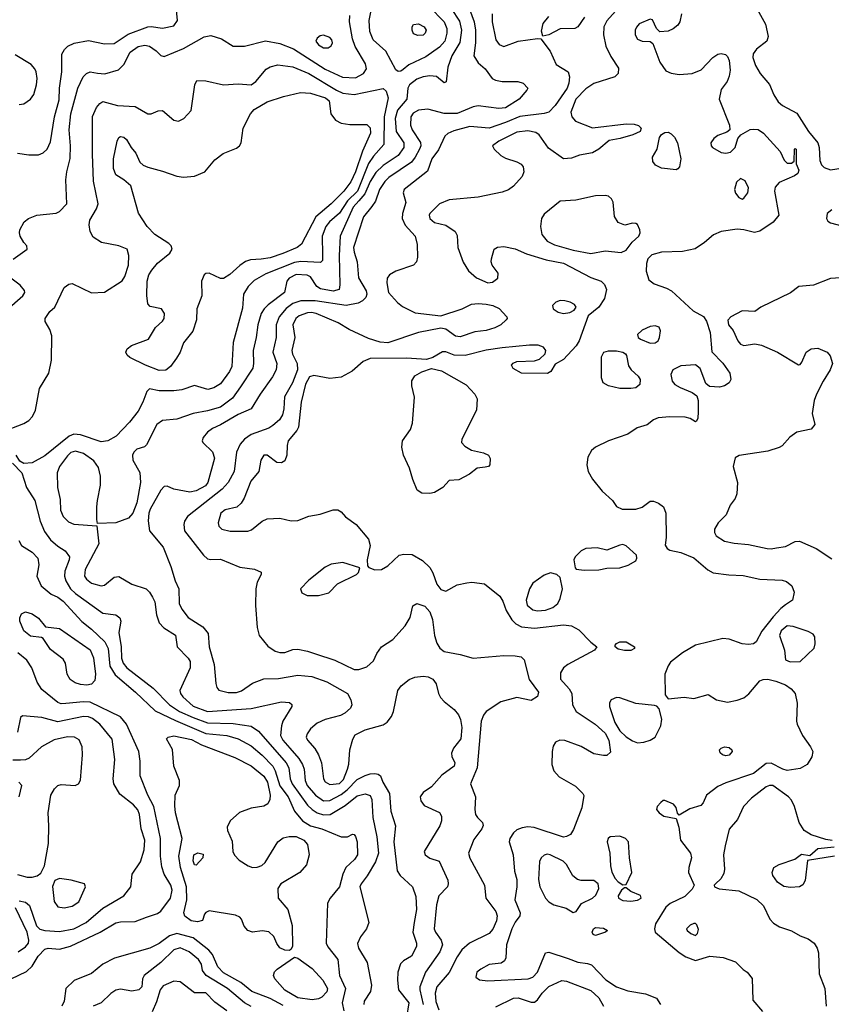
# Model space of a CAD drawing. Extents: x 1173029 to 1307123, y 522559 to 678521.
# Tile 606 of 623: x 1242798 to 1247839, y 643566 to 649679. Entities that reach past the tile are written whole.
import ezdxf

# ---------------------------------------------------------------- set-up
doc = ezdxf.new("R2010")
doc.units = 0

msp = doc.modelspace()

# ---------------------------------------------------------------- linework, layer by layer
at = {"layer": '0CON10XD'}
for points in [[(1242785, 648850.5), (1242855, 648840), (1242915, 648841.1), (1242945, 648851.9), (1242968.9, 648875), (1242989.1, 648920.9), (1243014.1, 649075), (1243042.6, 649182.6), (1243045.3, 649255), (1243060.8, 649355), (1243059.6, 649465), (1243075.9, 649494.1), (1243097.1, 649515), (1243136, 649534), (1243225, 649549.1), (1243325, 649529.4), (1243385, 649531.5), (1243471, 649589), (1243595, 649635.3), (1243615, 649637.3), (1243684.5, 649625.5), (1243755, 649641.4), (1243778.6, 649675), (1243770.8, 649760.8)], [(1245341.9, 649761.9), (1245434.2, 649665), (1245451.2, 649625), (1245451.6, 649595), (1245438.6, 649545), (1245405, 649508.4), (1245320.8, 649449.2), (1245215, 649398.4), (1245179.9, 649370.1), (1245165, 649359.6), (1245148.5, 649358.5)], [(1242757.6, 648192.4), (1242843.8, 648255), (1242843.3, 648275), (1242823.8, 648295), (1242801.2, 648335), (1242796.2, 648355), (1242800, 648375), (1242825.7, 648424.3), (1242853.3, 648445), (1242905.5, 648464.5), (1243025, 648477.5), (1243045, 648488), (1243091.2, 648535), (1243085.3, 648685), (1243090.6, 648735), (1243112.7, 648817.3), (1243114.1, 648895), (1243105.8, 648995), (1243116.7, 649095), (1243158.9, 649255), (1243193.3, 649325), (1243212.5, 649345), (1243235, 649354.5), (1243282.2, 649347.8), (1243326.9, 649343.1), (1243411.5, 649368.5), (1243445, 649400), (1243485, 649477.1), (1243535, 649513.5), (1243575, 649520), (1243603.8, 649515), (1243645, 649486.7), (1243675, 649455.8), (1243695, 649450.8), (1243815, 649500.7), (1243945, 649573.3), (1243985, 649580.6), (1244051.3, 649561.3), (1244125, 649514.4), (1244195, 649514.4), (1244325, 649546.9), (1244415, 649531.3), (1244497.9, 649497.9), (1244695, 649372.4), (1244802.3, 649322.3), (1244885, 649317.5), (1244934.4, 649345), (1244953.3, 649375), (1244946.5, 649405), (1244881.7, 649511.7), (1244865, 649560), (1244846.8, 649665), (1244849.1, 649705)], [(1245591.6, 649745), (1245620.5, 649665), (1245629.8, 649615), (1245629.5, 649535), (1245618.2, 649455), (1245645, 649412.2), (1245690, 649375), (1245733.6, 649313.6), (1245752.7, 649302.7), (1245795, 649295.3), (1245892.5, 649295), (1245925, 649284.2), (1245953.8, 649255), (1245948.8, 649241.2), (1245900, 649185), (1245815, 649132.7), (1245775, 649126.9), (1245645, 649144.6), (1245615, 649138.5), (1245515, 649096.4), (1245435, 649095.8), (1245333.6, 649123.6), (1245275, 649116.8), (1245241.7, 649098.3), (1245228, 649075), (1245224.7, 649025), (1245235.4, 648995), (1245286.8, 648916.8), (1245289.2, 648895), (1245281.9, 648875), (1245255.1, 648824.9), (1245231.2, 648795), (1245091.2, 648698.8), (1245065.9, 648675), (1245032.3, 648625), (1245007.4, 648552.6), (1244985, 648519.1), (1244933.4, 648455), (1244871.7, 648265), (1244874.8, 648234.8), (1244894.6, 648175), (1244903.6, 648076.4), (1244950, 647995), (1244953.8, 647975), (1244947.5, 647955), (1244926.6, 647933.4), (1244900.3, 647919.7), (1244825, 647903.8), (1244633.4, 647933.4), (1244545, 647934.4), (1244495, 647917), (1244454.3, 647885.7), (1244410, 647835), (1244391.2, 647785), (1244392, 647705), (1244370.9, 647615), (1244394.6, 647545), (1244392.1, 647505), (1244368.5, 647461.5), (1244292.3, 647355), (1244236.4, 647263.6), (1244155, 647227.3), (1244045, 647163.2), (1243995, 647140.9), (1243965, 647118.1), (1243936.9, 647085), (1243931.1, 647065), (1243935.6, 647055), (1243995.2, 646995.2), (1244007.6, 646957.6), (1243966.6, 646806.6), (1243952.5, 646785), (1243895, 646754.2), (1243855, 646745.9), (1243755.4, 646765.4), (1243715, 646782), (1243695, 646781.2), (1243675, 646758), (1243608.8, 646641.2), (1243600, 646615), (1243596.9, 646566.9), (1243603.5, 646505), (1243689.4, 646405), (1243736.4, 646285), (1243763.6, 646195), (1243786.5, 646145), (1243788.2, 646055), (1243805, 646019.2), (1243845, 645967.8), (1243935, 645910), (1243968.6, 645868.6), (1243975.6, 645785), (1244005.5, 645675), (1244017, 645557), (1244022.7, 645532.7), (1244035, 645516.2), (1244092.6, 645502.6), (1244145, 645502), (1244175, 645512.9), (1244245, 645559.5), (1244315, 645586.5), (1244405, 645589.6), (1244525, 645610), (1244611.9, 645601.9), (1244705, 645567.3), (1244834.2, 645495), (1244855.5, 645455.5), (1244861.4, 645425), (1244852.5, 645405), (1244817.3, 645372.7), (1244791.4, 645358.6), (1244695, 645333.5), (1244645, 645311.1), (1244605, 645277.1), (1244583.3, 645245), (1244577.8, 645225), (1244586.7, 645205), (1244630.9, 645155), (1244654.7, 645114.7), (1244672.5, 645065), (1244686.2, 644966.2), (1244695, 644947.5), (1244725, 644931.6), (1244785, 644937.9), (1244808.8, 644961.2), (1244834.8, 645025), (1244842.4, 645057.6), (1244848.1, 645145), (1244867.3, 645212.7), (1244881.6, 645238.4), (1244945, 645271.2), (1245055, 645300.5), (1245081.2, 645318.8), (1245106.6, 645353.4), (1245120.5, 645385), (1245147.5, 645515), (1245167, 645543), (1245217.9, 645582.1), (1245253.3, 645596.7), (1245305, 645602.7), (1245335, 645599.1), (1245364.2, 645585), (1245385.4, 645555.4), (1245398.5, 645495), (1245411.5, 645471.5), (1245435, 645445.6), (1245497.3, 645397.3), (1245522.9, 645362.9), (1245536.2, 645335), (1245543.8, 645285), (1245538.8, 645215), (1245492.7, 645157.3), (1245480, 645125), (1245482, 645105), (1245501.2, 645065), (1245496.2, 645045), (1245420.4, 644989.6), (1245355, 644916.5), (1245305, 644880.5), (1245285.6, 644855), (1245289.3, 644829.3), (1245310.4, 644800.4), (1245405, 644756), (1245418, 644735), (1245418, 644705), (1245407.5, 644675), (1245310, 644515), (1245316.2, 644495), (1245345, 644474.2), (1245403.9, 644453.9), (1245456.7, 644336.7), (1245460.4, 644315), (1245455.5, 644295), (1245400.9, 644239.1), (1245386.2, 644183.8), (1245373.1, 644035), (1245380, 644015), (1245416, 643965), (1245424.7, 643935), (1245408.2, 643891.8), (1245319.6, 643765), (1245284.4, 643675.6), (1245283.9, 643655), (1245304.4, 643565.6)], [(1245732.5, 649715), (1245732.1, 649665), (1245756.5, 649555), (1245775.3, 649525.3), (1245805, 649513.1), (1245895, 649545.5), (1246015, 649563.3), (1246035, 649560), (1246093.3, 649483.3), (1246130.7, 649400.7), (1246204.4, 649354.4), (1246213.3, 649325), (1246209.4, 649285), (1246198.6, 649255), (1246123.6, 649146.4), (1246085, 649105.9), (1246055, 649095.9), (1245905, 649078.1), (1245815, 649040.6), (1245715, 649004.7), (1245595, 649015.3), (1245495, 648989.6), (1245456.9, 648973.1), (1245438.1, 648955), (1245399, 648871), (1245357.9, 648815), (1245331.4, 648738.6), (1245187.1, 648625), (1245180.6, 648605), (1245196.5, 648545), (1245175.3, 648475), (1245174.7, 648444.7), (1245193.1, 648403.1), (1245254.5, 648335), (1245266.4, 648283.6), (1245270, 648205), (1245263.3, 648175), (1245245, 648155.6), (1245135, 648117.5), (1245095.4, 648094.6), (1245081.1, 648075), (1245077.9, 648045), (1245089.3, 647985), (1245145, 647922.5), (1245175, 647898.5), (1245255, 647858.2), (1245415, 647840), (1245546, 647884), (1245605, 647912.5), (1245645, 647916.5), (1245695, 647912.4), (1245736.2, 647905), (1245776.9, 647886.9), (1245823.3, 647835), (1245826.7, 647825), (1245820, 647815), (1245785.8, 647785), (1245749.2, 647765), (1245695, 647749.5), (1245625, 647740.3), (1245535, 647710.8), (1245505, 647715.3), (1245445, 647757.1), (1245415, 647764.5), (1245275, 647736.4), (1245085, 647672.7), (1245036.6, 647676.6), (1244965, 647700), (1244845, 647756.7), (1244776.9, 647796.9), (1244639.2, 647855), (1244611, 647861), (1244585, 647858.6), (1244535, 647840), (1244512.7, 647825), (1244494.7, 647785), (1244507.1, 647705), (1244488.9, 647625), (1244492.5, 647602.5), (1244520.8, 647545), (1244523.6, 647505), (1244492.9, 647425), (1244442, 647338), (1244437.9, 647262.1), (1244429.6, 647225), (1244411.1, 647195), (1244371.3, 647158.7), (1244345, 647143.1), (1244235, 647104.6), (1244194.7, 647075.3), (1244166.9, 647043.1), (1244144, 646995), (1244129.7, 646875), (1244093.8, 646806.2), (1244056.7, 646765), (1243840.6, 646595), (1243821.9, 646565), (1243816.9, 646545), (1243822.2, 646505), (1243938.9, 646355), (1243965, 646331.4), (1243985, 646326.9), (1244045, 646330), (1244165, 646279.2), (1244256.8, 646266.8), (1244298.3, 646248.3), (1244298.8, 646235), (1244273.1, 646186.9), (1244264.1, 646145.9), (1244262.7, 646042.7), (1244272.9, 645905), (1244285.5, 645855), (1244338.8, 645788.8), (1244385, 645757.8), (1244415, 645749.5), (1244445, 645751.2), (1244495, 645767.9), (1244525, 645770.9), (1244585, 645759.6), (1244635, 645742.3), (1244755, 645702.1), (1244875, 645645.6), (1244905.5, 645644.5), (1244955, 645661.4), (1244995, 645698.8), (1245017.1, 645745), (1245045.7, 645785), (1245115, 645830.6), (1245193.1, 645916.9), (1245223, 645967), (1245240.3, 646039.7), (1245265, 646053.8), (1245315, 646038), (1245345, 646002), (1245362.7, 645955), (1245374.6, 645855), (1245388.5, 645808.5), (1245407.3, 645777.3), (1245435, 645756.5), (1245535, 645737.9), (1245615, 645715.4), (1245805, 645731.5), (1245875, 645730.5), (1245913.1, 645723.1), (1245930.8, 645705), (1245962.2, 645582.2), (1246021.5, 645505), (1246013.8, 645476.2), (1245975, 645453.3), (1245885, 645471.1), (1245786, 645445), (1245695.6, 645385), (1245678.9, 645361.1), (1245665.2, 645324.8), (1245640.3, 645035), (1245598.5, 644935), (1245628.9, 644855), (1245624.2, 644775), (1245629.2, 644745), (1245641.2, 644725), (1245673.3, 644695), (1245676.1, 644676.1), (1245668, 644655), (1245619.7, 644590.3), (1245585.6, 644505), (1245594, 644474), (1245685.3, 644305.3), (1245693.5, 644225), (1245755, 644142.9), (1245763.3, 644115), (1245759.1, 644085), (1245736.7, 644033.3), (1245715, 644006.7), (1245592.5, 643945), (1245545.3, 643904.7), (1245515, 643861.1), (1245465, 643764.5), (1245388.8, 643675), (1245378.9, 643635), (1245383.9, 643583.9), (1245401.3, 643531.3)], [(1246498.3, 649731.7), (1246445, 649671.5), (1246427.3, 649635), (1246425.3, 649585), (1246438.2, 649515), (1246469.9, 649449.9), (1246517.8, 649377.8), (1246516, 649345), (1246493.8, 649325), (1246365, 649283.1), (1246315, 649250), (1246252.5, 649185), (1246221.5, 649105), (1246227.1, 649075), (1246249.4, 649049.4), (1246355, 649007.1), (1246565, 649032.1), (1246615, 649030), (1246642.4, 649022.4), (1246658, 649005), (1246651.2, 648985), (1246606.2, 648965), (1246527.5, 648942.5), (1246460.3, 648929.7), (1246394.3, 648875), (1246355, 648851.5), (1246275, 648838), (1246225, 648820), (1246175, 648816.2), (1246082.4, 648882.4), (1246023.7, 648963.7), (1246005, 648978.5), (1245955, 648990), (1245885, 648981.3), (1245773.5, 648925), (1245735.7, 648895), (1245745.6, 648875), (1245785.8, 648835), (1245815, 648818.9), (1245886.8, 648796.8), (1245912.5, 648782.5), (1245925.7, 648765.7), (1245930, 648735), (1245920, 648705), (1245865.7, 648645), (1245835, 648621.8), (1245795, 648608.7), (1245645, 648576.6), (1245465, 648560.4), (1245405, 648535.8), (1245345.8, 648475), (1245341.4, 648465), (1245345.8, 648445), (1245375, 648420), (1245445, 648404.3), (1245503.8, 648365), (1245515, 648340), (1245518.6, 648265), (1245553.4, 648173.4), (1245585, 648120.6), (1245635, 648077.1), (1245705.5, 648044.5), (1245735, 648049.4), (1245768.8, 648075), (1245770, 648105), (1245732, 648155), (1245726, 648175), (1245729.2, 648195), (1245746, 648255), (1245765, 648267.5), (1245805, 648271.8), (1245875, 648255.5), (1245945.9, 648225.9), (1246067.6, 648187.6), (1246175, 648167.5), (1246345, 648077.5), (1246410, 648055), (1246431.2, 648035), (1246442, 648005), (1246431.1, 647948.9), (1246395.7, 647895), (1246328.9, 647841.1), (1246273.1, 647685), (1246255.5, 647654.5), (1246175, 647568.6), (1246125, 647540), (1246096.2, 647495), (1246077.3, 647482.7), (1245915, 647484), (1245864.2, 647514.2), (1245853.6, 647533.6), (1245862.7, 647547.3), (1245885, 647558), (1245995, 647561.2), (1246027.5, 647572.5), (1246062.5, 647605), (1246066.7, 647625), (1246052.5, 647645), (1246017.7, 647657.7), (1245965, 647658.6), (1245795, 647641.8), (1245695, 647627.1), (1245565, 647593.9), (1245496, 647596), (1245445, 647616.5), (1245425, 647617.8), (1245365, 647582), (1245325, 647568.6), (1245201.4, 647578.6), (1244975, 647575.3), (1244932.4, 647557.6), (1244862.4, 647497.6), (1244795, 647460), (1244725, 647452.3), (1244625, 647470.9), (1244599, 647461), (1244574.3, 647415.7), (1244546.3, 647303.7), (1244530.1, 647149.9), (1244520.5, 647129.5), (1244466.7, 647065), (1244459.6, 647035), (1244457.7, 646975), (1244445, 646940.8), (1244425, 646927.1), (1244395, 646930), (1244335.5, 646975.5), (1244314, 646975), (1244295.8, 646945), (1244284.3, 646875), (1244233.8, 646815), (1244191.7, 646708.3), (1244173.4, 646676.6), (1244146.8, 646653.2), (1244075, 646635.6), (1244047.5, 646615), (1244030, 646555), (1244034.5, 646534.5), (1244053.8, 646515), (1244104.5, 646504.5), (1244215, 646503.8), (1244238.8, 646511.2), (1244305, 646566.7), (1244335, 646580), (1244415, 646583.8), (1244485, 646567.1), (1244525, 646569.4), (1244595, 646595.8), (1244665, 646608.8), (1244745, 646636.2), (1244775, 646636.2), (1244795, 646623.3), (1244822.1, 646592.1), (1244887.5, 646545), (1244963.8, 646453.8), (1244974.5, 646415), (1244956.2, 646325), (1244958.3, 646288.3), (1244967, 646277), (1245004.2, 646264.2), (1245045, 646265.7), (1245085, 646288.5), (1245156.1, 646353.9), (1245185, 646360.5), (1245235, 646359.2), (1245300.5, 646320.5), (1245345, 646277.5), (1245365.2, 646245.2), (1245389.6, 646175), (1245415, 646141.5), (1245445, 646131.2), (1245515, 646169.6), (1245575, 646183.6), (1245607.4, 646187.4), (1245685.6, 646175.6), (1245780.3, 646100.3), (1245799.8, 646069.8), (1245820.7, 646010.7), (1245854.1, 645954.1), (1245878.8, 645928.8), (1245915, 645909.6), (1245995, 645900.5), (1246175, 645922.2), (1246225.3, 645915.3), (1246271.1, 645891.1), (1246345, 645813.8), (1246382.5, 645785), (1246367.5, 645765), (1246202, 645675), (1246175, 645654.2), (1246157.5, 645625), (1246156.5, 645585), (1246211.5, 645525), (1246227.5, 645495), (1246231.5, 645425), (1246253.5, 645383.5), (1246371.9, 645305), (1246435, 645249.5), (1246457.5, 645205), (1246467.7, 645132.3), (1246445, 645110), (1246425, 645110), (1246365, 645122), (1246286, 645166), (1246185, 645203.5), (1246153.6, 645206.4), (1246126.7, 645193.3), (1246111.7, 645168.3), (1246104.5, 645135), (1246102.5, 645055), (1246115.3, 645015.3), (1246148.7, 644978.7), (1246249.6, 644919.6), (1246295.5, 644875.5), (1246301.7, 644861.7), (1246288.9, 644785), (1246238.3, 644651.7), (1246219.6, 644620.4), (1246195, 644606.9), (1246175, 644604.5), (1245993, 644663), (1245955, 644667.5), (1245918.6, 644661.4), (1245885, 644648.5), (1245865, 644631.1), (1245841.8, 644595), (1245838.2, 644575), (1245863.8, 644495), (1245872.3, 644392.3), (1245885, 644340), (1245885.5, 644295), (1245874.5, 644215), (1245906, 644135), (1245904.2, 644115), (1245875, 644075.6), (1245855.8, 644035), (1245822.7, 643935), (1245818.1, 643855), (1245809.2, 643835), (1245787.9, 643822.1), (1245715, 643812.5), (1245663.3, 643785), (1245638, 643765), (1245631.2, 643735), (1245655, 643718), (1245705, 643712.2), (1245956.7, 643725), (1245985, 643735.5), (1246013.6, 643765), (1246065, 643886.2), (1246085, 643890.8), (1246205, 643850.9), (1246265, 643827.9), (1246325, 643820), (1246350.5, 643810.5), (1246438.6, 643718.6), (1246505, 643674), (1246575, 643649.6), (1246685, 643631.9), (1246753.4, 643603.4), (1246778.6, 643565)], [(1245479.1, 649749.1), (1245529.8, 649669.8), (1245543.1, 649615), (1245532.3, 649537.7), (1245481.3, 649455), (1245458.1, 649385), (1245447.7, 649292.3), (1245435, 649287.5), (1245386.5, 649326.5), (1245345, 649330), (1245305, 649324.1), (1245265, 649309.7), (1245220, 649275), (1245209.7, 649255), (1245202.9, 649185), (1245145, 649116.6), (1245130.5, 649065), (1245136.8, 648985), (1245184.2, 648915), (1245184.7, 648885), (1245148.5, 648835), (1245056.8, 648773.2), (1245009.7, 648730.3), (1244975.9, 648675), (1244942, 648598), (1244905.2, 648555), (1244869.8, 648515), (1244789.5, 648335), (1244782.5, 648215), (1244786.1, 648033.9), (1244782, 648005), (1244745.3, 647994.7), (1244667.2, 648007.2), (1244643.5, 648023.5), (1244605, 648082), (1244583.4, 648093.4), (1244515, 648097.8), (1244472.3, 648075), (1244456.8, 648055), (1244443.8, 647985), (1244340.8, 647909.2), (1244316.1, 647883.9), (1244298.7, 647855), (1244276.5, 647785), (1244267.2, 647705), (1244247.8, 647625), (1244250.7, 647545), (1244245.3, 647515), (1244170.7, 647399.3)], [(1245148.5, 649358.5), (1245135, 649368.1), (1245072.7, 649482.7), (1244993.5, 649555), (1244972.3, 649605), (1244969.7, 649675), (1244980, 649725)], [(1246305.5, 649695), (1246264.3, 649635.7), (1246245.8, 649624.2), (1246155, 649622.5), (1246085, 649584.2), (1246047.5, 649577.5), (1246038.8, 649608.8), (1246050, 649655), (1246085, 649699.2)], [(1246908, 649715), (1246898, 649665), (1246886, 649645), (1246857.8, 649622.2), (1246825, 649606.9), (1246774.3, 649604.3), (1246753.9, 649623.9), (1246728.3, 649678.3), (1246715, 649683.3), (1246645, 649653.3), (1246628.3, 649631.7), (1246622, 649615), (1246622, 649585), (1246635, 649557.5), (1246665, 649546.2), (1246715, 649543.8), (1246730.6, 649530.6), (1246774.1, 649415), (1246812, 649362), (1246845, 649346.7), (1246895, 649338.8), (1246974.5, 649344.5), (1247031.4, 649368.6), (1247104, 649445), (1247135, 649464.2), (1247155, 649469.2), (1247182.9, 649462.9), (1247195, 649450), (1247204.3, 649425), (1247210, 649365), (1247205, 649327.5), (1247192.5, 649295), (1247154.4, 649245.6), (1247143.3, 649185), (1247206.1, 649023.9), (1247208.8, 648995), (1247189.4, 648980.6), (1247135, 648960.6), (1247109.4, 648940.6), (1247091.9, 648915), (1247093.1, 648895), (1247101.9, 648885), (1247155, 648855.4), (1247185, 648851.2), (1247213.8, 648856.2), (1247243.1, 648885), (1247259.2, 648940.8), (1247276.6, 648963.4), (1247335, 648996.4), (1247355, 649000.4), (1247385, 648996.4), (1247418.1, 648975), (1247521.7, 648861.7), (1247546.4, 648806.4), (1247565, 648787.5), (1247591.7, 648788.3), (1247608.3, 648801.7), (1247610, 648875), (1247615, 648880), (1247620, 648875), (1247620, 648785), (1247637.1, 648745), (1247631.2, 648725), (1247610.7, 648710.7), (1247515, 648667.5), (1247490.3, 648639.7), (1247485.8, 648615), (1247512.5, 648465), (1247477.4, 648422.6), (1247395, 648365.7), (1247362.7, 648357.3), (1247295, 648375.4), (1247255, 648377.7), (1247155, 648363.9), (1247107, 648343), (1247052, 648295), (1246994.4, 648255.6), (1246915, 648240), (1246785, 648236.5), (1246725, 648219.5), (1246700, 648195), (1246690.7, 648165), (1246688.5, 648118.5), (1246705.7, 648065), (1246738.6, 648038.6), (1246815, 648012.5), (1246847.5, 647995), (1246982.1, 647872.1), (1247045.6, 647835.6), (1247065, 647806.7), (1247086.2, 647736.2), (1247097.9, 647617.9), (1247166.2, 647546.2), (1247208, 647485), (1247216.1, 647446.1), (1247203.8, 647425), (1247176.7, 647405), (1247145, 647397.5), (1247081.8, 647401.8), (1247060.9, 647420.9), (1247023.8, 647513.8), (1246995, 647537.1), (1246905, 647530.8), (1246854.1, 647505.9), (1246842.7, 647477.3), (1246850.6, 647435), (1246867.1, 647415), (1246900.8, 647395), (1246975.3, 647365.3), (1247003.8, 647343.8), (1247011.8, 647315), (1247012.1, 647245), (1247010, 647205), (1247002.7, 647187.3), (1246995, 647182), (1246963.4, 647203.4), (1246931.5, 647211.5), (1246836.1, 647213.9), (1246763.4, 647206.6), (1246734.3, 647195.7), (1246695.9, 647164.1), (1246633.3, 647145), (1246575, 647105.7), (1246455, 647064.4), (1246374.5, 647025.5), (1246350, 647005), (1246327.6, 646962.4), (1246320, 646915), (1246328.6, 646875), (1246356.2, 646826.2), (1246415, 646751.4), (1246480, 646695), (1246505.8, 646655.8), (1246540.5, 646640.5), (1246625, 646640), (1246665, 646652), (1246715, 646690), (1246735, 646690), (1246765, 646678), (1246796, 646655), (1246811.4, 646615), (1246812.9, 646465), (1246807.7, 646417.7), (1246820, 646395), (1246835.8, 646385.8), (1246905, 646371.9), (1246985, 646338.6), (1247072.7, 646262.7), (1247105.9, 646245.9), (1247203, 646233), (1247290.8, 646229.2), (1247395, 646204.6), (1247535, 646198.9), (1247561.7, 646191.7), (1247593.6, 646163.6), (1247608.1, 646125), (1247598, 646075), (1247555, 646046.5)], [(1247377.9, 649745), (1247430.4, 649650.4), (1247447.8, 649575), (1247438.1, 649545), (1247374.8, 649495.2), (1247353.7, 649466.3), (1247352.3, 649445), (1247368.2, 649395), (1247396.6, 649345), (1247455, 649276.4), (1247482.7, 649212.7), (1247509.1, 649169.1), (1247536.2, 649146.2), (1247625, 649097.8), (1247698, 648985), (1247756.5, 648915), (1247764.2, 648885), (1247768.2, 648805), (1247778.4, 648778.4), (1247795, 648760.9), (1247835, 648746.8), (1247925, 648761.2)], [(1245270.5, 649580.5), (1245245, 649591.2), (1245235.8, 649615), (1245236, 649635), (1245245, 649648.8), (1245275, 649652.9), (1245310.8, 649635), (1245322.5, 649615), (1245317.5, 649595), (1245305, 649584), (1245270.5, 649580.5)], [(1244685, 649503.5), (1244715, 649504.4), (1244732.8, 649517.2), (1244741.1, 649535), (1244736.7, 649555), (1244725, 649568.9), (1244685, 649582.5), (1244665, 649578.5), (1244645.8, 649565), (1244638.6, 649545), (1244655, 649522.5), (1244685, 649503.5)], [(1242795, 649152.9), (1242825, 649157.5), (1242865, 649186), (1242885.4, 649214.6), (1242903.5, 649275), (1242907.5, 649315), (1242900.6, 649355), (1242892.9, 649375), (1242870.2, 649400.2), (1242771.1, 649461.1)], [(1242685, 647118.6), (1242825, 647171.8), (1242855, 647190.8), (1242878.4, 647215), (1242896.8, 647255), (1242920.5, 647389.5), (1242978.8, 647485), (1242995.7, 647564.3), (1242997.2, 647717.2), (1242985.8, 647755.8), (1242957.5, 647805), (1242956, 647825), (1242985, 647866.7), (1243016, 647895), (1243074.5, 648015.5), (1243102.6, 648037.4), (1243125, 648041.4), (1243245, 647983.3), (1243325, 647986.9), (1243435, 648058.8), (1243452, 648085), (1243473.8, 648155), (1243476.2, 648215), (1243466.2, 648255), (1243415, 648275.6), (1243305.5, 648295.5), (1243255, 648329.2), (1243236.7, 648365), (1243229.6, 648405), (1243233.1, 648435), (1243275.6, 648504.4), (1243286.3, 648535), (1243257.3, 648677.3), (1243251.1, 648845), (1243251.5, 649078.5), (1243275.3, 649134.7), (1243295, 649158.9), (1243315, 649171.5), (1243405, 649146.1), (1243515, 649139.4), (1243595, 649094.3), (1243615, 649094.3), (1243657.6, 649112.4), (1243685, 649114.4), (1243755, 649055.6), (1243785, 649050), (1243817.1, 649065), (1243862.5, 649115), (1243886.7, 649275), (1243898.3, 649301.7), (1243955, 649300), (1244065, 649275.6), (1244155, 649280), (1244235, 649274.5), (1244265, 649295.6), (1244328.1, 649371.9), (1244353.1, 649386.9), (1244402, 649398), (1244495, 649385.9), (1244595, 649344.2), (1244765, 649241.9), (1244805, 649224), (1244875.9, 649214.1), (1245055, 649252.9), (1245075, 649236), (1245087.8, 649195), (1245061.3, 649075), (1245059.3, 648905), (1244995, 648831.3), (1244965, 648785.9), (1244896.8, 648615), (1244834.6, 648555.4), (1244785, 648478.6), (1244722.7, 648425), (1244698.9, 648395), (1244677.3, 648335), (1244678.6, 648218.6), (1244678.1, 648185), (1244667.6, 648172.4), (1244545, 648176.9), (1244505, 648171), (1244328, 648102), (1244255, 648059.6), (1244216.5, 648023.5), (1244189.3, 647975), (1244182.4, 647887.6), (1244123.3, 647675), (1244115.9, 647525), (1244102, 647495), (1244045, 647418.5), (1244005, 647392.5), (1243967.8, 647382.2), (1243885, 647407.3), (1243805, 647381.4), (1243754.7, 647374.7), (1243663.9, 647373.9), (1243605, 647388), (1243588.3, 647371.7), (1243563.6, 647305), (1243535, 647248.1), (1243479.7, 647180.3), (1243397.4, 647092.6), (1243345, 647063.6), (1243305, 647057.9), (1243175, 647101.6), (1243135, 647105.3), (1243105, 647093.4), (1242955, 646971.8), (1242875, 646927.1), (1242825, 646923.8), (1242798.3, 646938.3), (1242776.2, 646975)], [(1243665, 647500.3), (1243580, 647535), (1243482.3, 647582.3), (1243466.2, 647596.2), (1243457.8, 647615), (1243466.7, 647635), (1243493.6, 647656.4), (1243597.5, 647695), (1243642.5, 647767.5), (1243685, 647806.7), (1243696.2, 647825), (1243698, 647855), (1243680, 647885), (1243608.3, 647898.3), (1243594.2, 647914.2), (1243587.6, 647967.6), (1243590.5, 648055), (1243600.6, 648095), (1243618.2, 648125), (1243655, 648167.9), (1243730.5, 648229.5), (1243745.4, 648255), (1243739.2, 648275), (1243725, 648290), (1243637.1, 648345), (1243589.4, 648395), (1243537.2, 648477.2), (1243488.3, 648648.3), (1243444.5, 648684.5), (1243396.2, 648715), (1243380, 648755), (1243380.8, 648815), (1243403.3, 648925), (1243413.3, 648946.7), (1243425, 648953.8), (1243445, 648950), (1243461.2, 648935), (1243490, 648885), (1243519.5, 648849.5), (1243544.3, 648795), (1243566.2, 648776.2), (1243595, 648762.5), (1243685, 648739.1), (1243775, 648707.3), (1243815, 648701.8), (1243885, 648706.7), (1243947.5, 648735), (1244010.2, 648809.8), (1244061.7, 648848.3), (1244145, 648881.8), (1244163.9, 648895), (1244174.7, 648915), (1244186.1, 649005), (1244230.8, 649095), (1244255, 649121.8), (1244335, 649169.6), (1244436.7, 649203.3), (1244543, 649227), (1244605, 649223.6), (1244697.3, 649195), (1244720.8, 649175), (1244731.3, 649095), (1244760.5, 649055), (1244795, 649037.5), (1244848.2, 649028.2), (1244955, 649028.5), (1244975, 649007.5), (1244977.5, 648975), (1244927.7, 648862.3), (1244885, 648734.5), (1244855, 648672.5), (1244812.3, 648615), (1244733.6, 648535), (1244637.7, 648455), (1244548.5, 648285), (1244521.4, 648265), (1244433.2, 648226.8), (1244355, 648201.6), (1244297.8, 648192.2), (1244232.3, 648187.7), (1244201.4, 648178.6), (1244165, 648153.3), (1244103.5, 648096.5), (1244065, 648073.1), (1244045, 648072.2), (1243975, 648106.1), (1243955, 648103.8), (1243943.6, 648095), (1243927.2, 648055), (1243929.2, 647965), (1243897.5, 647885), (1243895.8, 647815), (1243873.8, 647745), (1243816.2, 647673.8), (1243795.4, 647615), (1243773.2, 647576.8), (1243734.5, 647525), (1243705, 647503.1), (1243665, 647500.3)], [(1246875, 648746.7), (1246785, 648758.1), (1246746.6, 648776.6), (1246729.7, 648799.7), (1246728.9, 648825), (1246757.1, 648875), (1246773.1, 648946.9), (1246783.8, 648966.2), (1246805, 648979.2), (1246825, 648980), (1246845, 648971.4), (1246865, 648949.2), (1246883.8, 648913.8), (1246905.6, 648815), (1246896.2, 648765), (1246885, 648752.5), (1246875, 648746.7)], [(1247285, 648565.7), (1247295, 648570.6), (1247320.9, 648605), (1247324.5, 648635), (1247305, 648679.2), (1247275, 648692.5), (1247249.6, 648670.4), (1247238.5, 648625), (1247245, 648602.9), (1247265, 648574.4), (1247285, 648565.7)], [(1246345, 648228.2), (1246435, 648244.7), (1246535, 648232.9), (1246565, 648248.1), (1246601.4, 648298.6), (1246644.2, 648335), (1246652.5, 648355), (1246650.8, 648375), (1246635, 648406.7), (1246624.1, 648414.1), (1246605, 648416), (1246556.8, 648403.2), (1246515, 648420), (1246493, 648457), (1246485, 648546.7), (1246475, 648566), (1246455, 648582.9), (1246435, 648587.5), (1246375, 648585.3), (1246252.3, 648557.7), (1246155, 648552.3), (1246055, 648471.5), (1246038.2, 648445), (1246032.1, 648395), (1246041.2, 648345), (1246074.5, 648305), (1246120.3, 648280.3), (1246235, 648247.4), (1246345, 648228.2)], [(1247842.1, 648497.9), (1247813.1, 648475), (1247809.4, 648445), (1247818.5, 648428.5), (1247835, 648416.9), (1247905, 648399.6)], [(1242716, 647875), (1242818.6, 647965), (1242830, 647985), (1242827.3, 647997.3), (1242800.6, 648030.6), (1242743.3, 648075)], [(1247927.8, 648077.8), (1247835, 648073.1), (1247729.6, 648030.4), (1247637, 648023), (1247585, 647983.1), (1247401.2, 647895), (1247365, 647868), (1247285, 647871.9), (1247214.2, 647835), (1247197.2, 647812.8), (1247200, 647785), (1247229.1, 647749.1), (1247258.2, 647685), (1247275, 647663.6), (1247295, 647657.1), (1247365, 647667.5), (1247405, 647657.5), (1247505, 647614.4), (1247635, 647536.2), (1247645, 647538.8), (1247656.4, 647553.6), (1247682.9, 647615), (1247714.2, 647635), (1247755, 647638.9), (1247814, 647615), (1247833, 647593), (1247846.7, 647545), (1247831.5, 647505), (1247789.6, 647435)], [(1246175, 647855.4), (1246215, 647861.8), (1246242, 647875), (1246254.2, 647895), (1246245, 647910), (1246218, 647925), (1246185, 647934.6), (1246155, 647935.4), (1246129.2, 647925), (1246107.1, 647905), (1246111.4, 647885), (1246142.9, 647862.9), (1246175, 647855.4)], [(1246715, 647671.3), (1246745, 647672.2), (1246764.2, 647685), (1246772.9, 647705), (1246778, 647748), (1246770.7, 647770.7), (1246745, 647777.5), (1246715, 647774.3), (1246665, 647750.6), (1246635.8, 647725), (1246639.2, 647705), (1246654.2, 647695), (1246715, 647671.3)], [(1246595, 647388.8), (1246525, 647390), (1246455, 647406.9), (1246422, 647425), (1246412.9, 647455), (1246412.9, 647585), (1246425.6, 647614.4), (1246455, 647623.1), (1246505, 647623.3), (1246545, 647615.6), (1246560, 647605), (1246567.1, 647595), (1246579.7, 647529.7), (1246595.8, 647505), (1246640.6, 647465), (1246652.2, 647445), (1246650.6, 647415), (1246625, 647394.5), (1246595, 647388.8)], [(1245345, 646737.5), (1245295, 646740), (1245267.7, 646757.7), (1245239.2, 646825), (1245220, 646895), (1245182.5, 646975), (1245171.4, 647025), (1245175.6, 647065), (1245226.4, 647135), (1245238.5, 647175), (1245249.4, 647335), (1245233.4, 647405), (1245233.6, 647436.4), (1245252.5, 647467.5), (1245295, 647492.5), (1245355, 647513.1), (1245418.6, 647498.6), (1245571.4, 647411.4), (1245625.8, 647355), (1245640, 647325), (1245636, 647255), (1245544.4, 647075), (1245542.9, 647055), (1245562.2, 647032.2), (1245605, 647005.7), (1245679.7, 646989.7), (1245710, 646975), (1245720, 646955), (1245717.5, 646915), (1245710, 646905), (1245689.3, 646900.7), (1245640, 646895), (1245592.3, 646857.7), (1245525, 646823.3), (1245465, 646817.5), (1245426.7, 646775), (1245375, 646744.2), (1245345, 646737.5)], [(1247789.6, 647435), (1247747.5, 647355), (1247733.5, 647315), (1247720.6, 647235), (1247736, 647165), (1247715, 647136.7), (1247625, 647117.5), (1247582.1, 647087.9), (1247535, 647032.5), (1247515, 647022.5), (1247445, 647001.2), (1247265.9, 646974.1), (1247241.7, 646958.3), (1247230, 646905), (1247256.7, 646805), (1247252.9, 646735), (1247242.7, 646707.3), (1247210, 646665), (1247186, 646605), (1247135.5, 646554.5), (1247113.1, 646515), (1247114.3, 646495), (1247124.6, 646474.6), (1247175, 646442.2), (1247235, 646428.1), (1247325, 646421.1), (1247440, 646395), (1247465, 646393.1), (1247499.7, 646400.3), (1247555, 646409.2), (1247615, 646438.6), (1247640.9, 646440.9), (1247745, 646395.6), (1247842.2, 646332.2)], [(1244170.7, 647399.3), (1244120.9, 647329.1), (1244045, 647273.7), (1243965, 647250.3), (1243875.9, 647234.1), (1243775, 647198.8), (1243685, 647190.8), (1243649.1, 647165), (1243585, 647038.8), (1243572.7, 647027.3), (1243525, 647012), (1243507.5, 646995), (1243498.6, 646975), (1243500.8, 646945), (1243545, 646867.5), (1243548.5, 646805), (1243525, 646680), (1243500, 646615), (1243475, 646583.3), (1243395, 646554.4), (1243281.7, 646551.7), (1243276.4, 646576.4), (1243278, 646655), (1243280.8, 646695), (1243301.1, 646788.9), (1243301.1, 646845), (1243288, 646898), (1243259.4, 646939.4), (1243195.6, 646985), (1243145, 646999.3), (1243115, 646991.4), (1243095, 646972), (1243044.7, 646905), (1243030, 646865), (1243033.1, 646775), (1243049.8, 646699.8), (1243051.8, 646635), (1243067.8, 646595), (1243101.8, 646561.8), (1243135, 646546.4), (1243277.5, 646537.5), (1243290.6, 646425), (1243205.4, 646265), (1243200, 646225), (1243212.5, 646205), (1243245, 646181.5), (1243305, 646164.5), (1243325, 646168.9), (1243385, 646217.5), (1243415, 646221.2), (1243495, 646174.6), (1243584.6, 646144.6), (1243605, 646125.8), (1243624.1, 646094.1), (1243636.9, 646065), (1243648.5, 645985), (1243664.4, 645934.4), (1243693.8, 645903.8), (1243765, 645858), (1243777.1, 645785), (1243844.5, 645715), (1243856.5, 645695), (1243856.4, 645655), (1243793.1, 645515), (1243796.8, 645495), (1243812.5, 645475), (1243875, 645417.4), (1243965, 645383.7), (1244235, 645403.5), (1244425, 645444.4), (1244475, 645440), (1244487.7, 645427.7), (1244488.8, 645415), (1244433.6, 645325), (1244424.6, 645295), (1244419.1, 645235), (1244431.9, 645205), (1244475.5, 645155.5), (1244532.3, 645092.3), (1244555.8, 645055.8), (1244565.7, 645025), (1244571.7, 644955), (1244584.8, 644925), (1244635.3, 644865), (1244685, 644828.6), (1244725, 644831.9), (1244795, 644868.1), (1244832.9, 644897.1), (1244895, 644961.2), (1244945, 644986.8), (1244975, 644997.3), (1245005, 644999.4), (1245025.7, 644995.7), (1245038.8, 644985), (1245053.5, 644945), (1245095.3, 644875.3), (1245102.7, 644765), (1245132.9, 644675), (1245122.5, 644575), (1245142.2, 644395), (1245161.4, 644365), (1245237.1, 644295), (1245259.1, 644235), (1245263.7, 644153.7), (1245249.2, 644075), (1245240.4, 644015), (1245263.5, 643945), (1245262.2, 643925), (1245232.5, 643865), (1245181.2, 643835), (1245163.6, 643816.4), (1245147.5, 643765), (1245143.8, 643715), (1245150.4, 643655), (1245215.4, 643575), (1245200, 643485)], [(1242753.8, 646925), (1242812.5, 646865), (1242840.4, 646775), (1242891.8, 646695), (1242925.3, 646565), (1242951.7, 646501.7), (1242989.9, 646449.9), (1243035, 646411.5), (1243080.8, 646380.7), (1243106.8, 646345), (1243105.9, 646325), (1243079.5, 646255), (1243076.4, 646225), (1243084.7, 646195), (1243113.5, 646145), (1243145, 646116.3), (1243314.8, 645994.8), (1243395, 645984.4), (1243420.6, 645965), (1243426.4, 645945), (1243414.6, 645875), (1243429.5, 645785), (1243431.4, 645715), (1243441.4, 645685), (1243464.7, 645655), (1243627.9, 645527.9), (1243728.4, 645425), (1243791.3, 645385), (1243875, 645345.8), (1243965, 645312.7), (1244125, 645308.7), (1244235, 645292.9), (1244281.4, 645261.4), (1244453.3, 645065), (1244469.2, 645035), (1244478.8, 644965), (1244491.1, 644935), (1244585, 644803.4), (1244614.6, 644774.6), (1244645, 644755.7), (1244685, 644742.1), (1244725.8, 644744.2), (1244820, 644800), (1244895, 644860.6), (1244945, 644872.7), (1244975, 644862.2), (1244985, 644837.5), (1244991.2, 644725), (1245016.3, 644606.3), (1245026.9, 644505), (1245009, 644451), (1244955.7, 644364.3), (1244918.2, 644315), (1244910.4, 644295), (1244966.2, 644075), (1244952.9, 644035), (1244915.5, 643985), (1244895.4, 643944.6), (1244903.1, 643915), (1244955.6, 643825), (1244982.5, 643685), (1244977.5, 643645), (1244937.1, 643585), (1244935.7, 643565)], [(1242793.3, 646445), (1242808.6, 646415), (1242875, 646373.8), (1242910.4, 646335), (1242917.5, 646295), (1242904.2, 646225), (1242931.4, 646165), (1242993.3, 646113.3), (1243035, 646094.1), (1243069, 646069), (1243183.7, 645943.7), (1243245, 645894.6), (1243326.5, 645816.5), (1243347.8, 645775), (1243358.5, 645665), (1243391, 645611), (1243518, 645505), (1243638.7, 645388.7), (1243765, 645328.5), (1243955, 645247.5), (1244085, 645234.3), (1244155, 645215.3), (1244235, 645170.3), (1244305, 645113.1), (1244370.2, 645045), (1244385.2, 645015), (1244413.1, 644923.1), (1244464.8, 644855), (1244505.9, 644765.9), (1244555, 644705.3), (1244605, 644674.7), (1244674.2, 644655), (1244795, 644605.5), (1244833.3, 644606.7), (1244865, 644622), (1244875, 644621.2), (1244885, 644608.8), (1244894.5, 644574.5), (1244897.1, 644495), (1244877.5, 644465), (1244824.4, 644415), (1244805.3, 644374.7), (1244785.4, 644295), (1244725.6, 644225), (1244710, 644195), (1244702.5, 643945), (1244712.9, 643922.9), (1244773.5, 643845), (1244783.6, 643745), (1244820.9, 643665), (1244800.6, 643575), (1244810.6, 643525)], [(1246305, 646262), (1246395, 646264.2), (1246445, 646272.9), (1246525, 646275.7), (1246576.6, 646293.4), (1246625, 646320), (1246632, 646335), (1246628.8, 646355), (1246565, 646412.5), (1246545, 646420), (1246525, 646417.5), (1246445, 646386), (1246385, 646400), (1246315, 646396), (1246285, 646382), (1246248.8, 646345), (1246240, 646325), (1246247.5, 646275), (1246255, 646267.5), (1246305, 646262)], [(1244583.6, 646103.6), (1244655, 646104.6), (1244718.3, 646121.7), (1244773.2, 646176.8), (1244890, 646235), (1244903.3, 646246.7), (1244910, 646275), (1244805, 646310), (1244732.1, 646297.9), (1244695, 646280.8), (1244595, 646200), (1244542.9, 646145), (1244551.3, 646121.3), (1244583.6, 646103.6)], [(1246015, 646008.7), (1246065, 646012.9), (1246109.9, 646030.1), (1246140.5, 646055), (1246155.6, 646085), (1246170, 646145), (1246156.1, 646216.1), (1246133.9, 646233.9), (1246095, 646244.2), (1246055, 646230), (1245985, 646180), (1245964.8, 646145.2), (1245944.7, 646075), (1245951.2, 646045), (1245985, 646015.4), (1246015, 646008.7)], [(1247555, 646046.5), (1247525, 646023.8), (1247478.1, 645971.9), (1247407, 645883), (1247372.6, 645817.4), (1247356.7, 645803.3), (1247325, 645799.4), (1247285.6, 645804.4), (1247205, 645832.9), (1247165, 645838.2), (1246995, 645795.4), (1246915, 645748.6), (1246840.3, 645689.7), (1246825, 645667.5), (1246806.2, 645615), (1246807, 645487), (1246825, 645462.5), (1246925, 645472.5), (1246985, 645463.8), (1247075, 645490), (1247126.9, 645456.9), (1247195, 645442.2), (1247255, 645453.5), (1247295, 645468.9), (1247326.1, 645493.9), (1247395, 645574), (1247416.7, 645583.3), (1247445.6, 645584.4), (1247495, 645572.9), (1247555, 645548.8), (1247589.5, 645525), (1247614.6, 645495), (1247627.1, 645435), (1247623.3, 645325), (1247628.1, 645305), (1247659.4, 645235), (1247710.5, 645165), (1247723.5, 645135), (1247717.8, 645102.2), (1247688.6, 645055), (1247645, 645029.6), (1247565, 645018), (1247538.6, 645025), (1247465, 645063.8), (1247435, 645061.8), (1247355, 644999.3), (1247185, 644940.4), (1247135, 644917.5), (1247065, 644865.5), (1247043.2, 644816.8), (1247029.1, 644800.9), (1246960.9, 644779.1), (1246895, 644740), (1246883, 644753), (1246875, 644787.5), (1246858.1, 644808.1), (1246805, 644832), (1246795, 644831.2), (1246781.2, 644818.8), (1246756.7, 644795), (1246754, 644775), (1246770, 644755), (1246800, 644735), (1246875, 644720), (1246891.4, 644665), (1246902.2, 644585), (1246964.5, 644505), (1246970.5, 644475), (1246953.8, 644415), (1246952.5, 644385), (1246986.5, 644305), (1246975, 644280), (1246929.2, 644235), (1246838, 644192), (1246811.7, 644168.3), (1246748.2, 644065), (1246740.4, 644035), (1246746.2, 644015), (1246895, 643887.3), (1246935, 643860.7), (1246995, 643838.2), (1247085, 643864.6), (1247166.7, 643856.7), (1247245, 643829.2), (1247291.7, 643781.7), (1247316.4, 643766.4), (1247347, 643727), (1247351.7, 643591.7), (1247411.7, 643521.7)], [(1243215, 645546.8), (1243175, 645551.8), (1243143, 645563), (1243112.4, 645582.4), (1243093.5, 645615), (1243083.7, 645683.7), (1243068.3, 645708.3), (1242989.5, 645769.5), (1242945, 645836.2), (1242932.9, 645842.9), (1242865, 645852.7), (1242825, 645884), (1242800, 645945), (1242799.2, 645965), (1242808.8, 645991.2), (1242835, 646002.9), (1242875, 645990), (1242914.5, 645964.5), (1242959.3, 645909.3), (1243045, 645899.5), (1243235, 645766.5), (1243256.6, 645716.6), (1243269.5, 645615), (1243264.1, 645575.9), (1243245, 645552.7), (1243215, 645546.8)], [(1247583.2, 645693.2), (1247645, 645694.3), (1247732.7, 645777.3), (1247740, 645805), (1247737.3, 645847.3), (1247726.2, 645865), (1247695, 645881.4), (1247601.7, 645911.7), (1247565, 645915.3), (1247528.4, 645885), (1247516.9, 645855), (1247549.1, 645765), (1247554.3, 645705), (1247583.2, 645693.2)], [(1246595, 645762), (1246555, 645762), (1246515, 645772), (1246497.5, 645785), (1246497.5, 645795), (1246505, 645806.7), (1246525, 645817.5), (1246565, 645816.7), (1246616.7, 645785), (1246616.7, 645775), (1246595, 645762)], [(1242745, 643724.7), (1242839.8, 643770.2), (1242876.7, 643803.3), (1242912.3, 643865), (1242955, 643908.8), (1242975, 643914.1), (1243045, 643908.6), (1243113.9, 643926.1), (1243297.5, 644015), (1243395, 644072.4), (1243425, 644078.7), (1243515, 644080.5), (1243585, 644107.8), (1243655, 644130.8), (1243675, 644144.2), (1243735.7, 644225), (1243745.5, 644275), (1243737.8, 644305), (1243695.4, 644375), (1243680.4, 644420.4), (1243672.1, 644485), (1243673.7, 644595), (1243630.8, 644795), (1243594.5, 644865), (1243547.1, 644985), (1243546.9, 645075), (1243538.5, 645135), (1243462.5, 645305), (1243425, 645350.3), (1243235, 645441.3), (1243195, 645444.8), (1243085, 645434.1), (1243055, 645432.5), (1243035, 645439.1), (1242935, 645521.1), (1242906.2, 645566.2), (1242873.8, 645655), (1242843, 645703), (1242787.5, 645747.5)], [(1246635, 645190), (1246675, 645192.8), (1246715, 645206.2), (1246744.3, 645225), (1246781.4, 645295), (1246787, 645337), (1246770.5, 645400.5), (1246756.1, 645416.1), (1246741.2, 645421.2), (1246625, 645434), (1246525, 645469.4), (1246505, 645470.8), (1246472.9, 645457.1), (1246461.7, 645438.3), (1246462.2, 645415), (1246495.7, 645315), (1246524.9, 645264.9), (1246565, 645226), (1246605, 645201.2), (1246635, 645190)], [(1242795, 644208), (1242835, 644200), (1242859.3, 644179.3), (1242902.9, 644052.9), (1242923.2, 644033.2), (1242955, 644024.7), (1243045, 644017.5), (1243135.2, 644034.8), (1243211.5, 644075), (1243315, 644162.5), (1243445, 644238.6), (1243488.1, 644295), (1243496.9, 644375), (1243549.1, 644450.9), (1243571.6, 644525), (1243576.2, 644585), (1243552.7, 644655), (1243542.1, 644745), (1243532.5, 644772.5), (1243506.1, 644805), (1243420.9, 644870.9), (1243383.5, 644935), (1243379.5, 644965), (1243389.1, 645085), (1243372, 645212), (1243296.2, 645305), (1243250.7, 645340.7), (1243225, 645351.1), (1243195, 645352.7), (1243035, 645319.7), (1242935, 645346.5), (1242815, 645357.5), (1242803, 645347), (1242785.6, 645255)], [(1244475, 643900), (1244445, 643902.5), (1244415, 643917.1), (1244395, 643944.2), (1244376.1, 643986.1), (1244345, 644015.5), (1244305, 644022.9), (1244244.5, 644014.5), (1244215, 644024.2), (1244191.5, 644051.5), (1244175.6, 644095.6), (1244165, 644107.5), (1244139.3, 644119.3), (1243975, 644145.6), (1243955, 644135.8), (1243947.1, 644125), (1243933.9, 644086.1), (1243902.4, 644077.6), (1243862.9, 644085), (1243823.7, 644113.7), (1243817.5, 644135), (1243835.5, 644214.5), (1243833.5, 644295), (1243796.4, 644415), (1243785.7, 644485), (1243806.5, 644595), (1243766.5, 644755), (1243761.1, 644798.9), (1243764.5, 644864.5), (1243790.9, 644925), (1243791.8, 644955), (1243755.5, 645045), (1243747.2, 645147.2), (1243710, 645215), (1243720, 645225), (1243755, 645233.8), (1243865, 645210), (1243927.7, 645177.7), (1244135, 645098.9), (1244235, 645046.1), (1244315, 644982.3), (1244336.5, 644945), (1244354, 644865), (1244352.6, 644837.4), (1244339.1, 644810.9), (1244315, 644795.6), (1244235, 644784.6), (1244163.8, 644756.2), (1244105.6, 644705), (1244086.5, 644665), (1244088.5, 644645), (1244118.3, 644578.3), (1244121.8, 644515), (1244131.5, 644491.5), (1244161.3, 644461.3), (1244216.4, 644426.4), (1244245, 644415.5), (1244272.8, 644417.2), (1244302, 644428), (1244323.7, 644446.3), (1244401.8, 644575), (1244435, 644599.1), (1244472.7, 644607.3), (1244515, 644606.9), (1244563.3, 644585), (1244585, 644558.8), (1244595.4, 644495), (1244578.8, 644431.2), (1244538.1, 644385), (1244419.2, 644315), (1244400.6, 644285), (1244403.1, 644225), (1244463.8, 644153.8), (1244490, 644055), (1244492, 643928), (1244485, 643907.5), (1244475, 643900)], [(1242785, 644372), (1242845, 644355.8), (1242875, 644354.7), (1242906.6, 644363.4), (1242930.2, 644379.8), (1242952.2, 644425), (1242977.3, 644565), (1242980, 644675), (1242974.7, 644755), (1242991.8, 644865), (1243015, 644904.5), (1243035, 644924.5), (1243055, 644931.2), (1243142.5, 644925), (1243164.4, 644935.6), (1243175, 644957.5), (1243188.8, 645115), (1243186.1, 645165), (1243167.8, 645207.8), (1243138.8, 645225), (1243096, 645226), (1243012, 645208), (1242933.3, 645165), (1242856.6, 645093.4), (1242835.3, 645084.7), (1242802.7, 645082.7), (1242755, 645082.1)], [(1247185, 645108.6), (1247163.3, 645115), (1247147.9, 645127.9), (1247144.3, 645145), (1247155, 645157.1), (1247175, 645165.6), (1247205, 645160), (1247222, 645145), (1247224, 645135), (1247205, 645112.9), (1247185, 645108.6)], [(1242794, 644855), (1242811.2, 644925), (1242793.3, 644945)], [(1247843.9, 644583.9), (1247805, 644590), (1247715, 644619.2), (1247671.2, 644645), (1247639.1, 644695), (1247610.6, 644795), (1247593, 644833), (1247573.4, 644853.4), (1247475, 644924.5), (1247455, 644924.5), (1247435, 644915.4), (1247342.5, 644845), (1247292.9, 644795), (1247257, 644713), (1247205, 644653.3), (1247180.5, 644549.5), (1247169.1, 644495), (1247176.4, 644405), (1247172, 644378), (1247153.9, 644346.1), (1247119.2, 644315), (1247112.5, 644305), (1247114.2, 644295), (1247143.1, 644283.1), (1247265, 644271.5), (1247377.4, 644217.4), (1247417.9, 644177.9), (1247456.9, 644095), (1247479.2, 644069.3), (1247518, 644048), (1247592.9, 644022.9), (1247645, 643991.8), (1247695, 643972.2), (1247732, 643945), (1247752, 643915), (1247760, 643885), (1247763.8, 643755), (1247798, 643665), (1247806.5, 643555)], [(1246545, 644307.5), (1246565, 644310), (1246600, 644385), (1246586.3, 644476.3), (1246580, 644575), (1246561.9, 644595), (1246525, 644610.4), (1246465, 644605.7), (1246452.5, 644595), (1246446.9, 644575), (1246464.4, 644504.4), (1246467.1, 644425), (1246476.8, 644386.8), (1246496.8, 644346.8), (1246515, 644326.2), (1246545, 644307.5)], [(1243895, 644430), (1243885, 644431.2), (1243875, 644457.5), (1243878.9, 644495), (1243905, 644506.2), (1243937.5, 644497.5), (1243936.2, 644475), (1243895, 644430)], [(1247860, 644485), (1247691.7, 644458.3), (1247676, 644335), (1247661.7, 644308.3), (1247642.5, 644295), (1247585, 644290.6), (1247545, 644298.1), (1247505, 644324), (1247475.8, 644365), (1247471.4, 644385), (1247482.9, 644415), (1247515.3, 644434.7), (1247613.4, 644466.6), (1247655, 644497.5), (1247705, 644490), (1247756.4, 644533.6), (1247857, 644543)], [(1246235, 644136.7), (1246255, 644143.3), (1246287.1, 644192.9), (1246355, 644225.8), (1246376.4, 644243.6), (1246394.3, 644285), (1246392, 644315), (1246364.4, 644334.4), (1246285, 644335.4), (1246261.9, 644341.9), (1246233.9, 644363.9), (1246195, 644434.4), (1246174.4, 644455), (1246093.8, 644495), (1246075, 644497.9), (1246055, 644491.9), (1246037.1, 644475), (1246027.5, 644452.5), (1246020.8, 644340.8), (1246028.5, 644295), (1246065, 644225.6), (1246085, 644202.2), (1246115, 644184.4), (1246193.2, 644163.2), (1246235, 644136.7)], [(1243075, 644164.5), (1243125, 644174.5), (1243165, 644202.9), (1243206.2, 644295), (1243200, 644315), (1243117.4, 644337.4), (1243045, 644346.7), (1243015.6, 644334.4), (1243002.2, 644297.8), (1243013.2, 644205), (1243035, 644170.6), (1243075, 644164.5)], [(1246595, 644205.6), (1246635, 644212.9), (1246657.5, 644225), (1246655, 644242.5), (1246595, 644266.7), (1246565, 644290), (1246555, 644290), (1246536.1, 644273.9), (1246515, 644240), (1246518, 644225), (1246545, 644210), (1246595, 644205.6)], [(1242787.8, 643892.2), (1242835, 643922.2), (1242853.3, 643945), (1242855.6, 643965), (1242844.3, 644015), (1242772.5, 644165)], [(1246375, 643994.2), (1246359.1, 643999.1), (1246353.5, 644015), (1246362.5, 644035), (1246375, 644042.5), (1246425, 644038.8), (1246450, 644025), (1246437.5, 644015), (1246375, 643994.2)], [(1246995, 643994.2), (1247008.6, 644005), (1247015, 644030), (1247005, 644058.8), (1246995, 644068.8), (1246985, 644068.8), (1246962.9, 644057.1), (1246940, 644035), (1246943.3, 644025), (1246965.7, 644005.7), (1246995, 643994.2)], [(1244435, 643559.5), (1244355, 643601.8), (1244240, 643645), (1244170.9, 643700.9), (1244065, 643761.4), (1244028.2, 643798.2), (1243994.9, 643874.9), (1243972.3, 643902.3), (1243875, 643979.6), (1243775, 644005.7), (1243727.8, 643992.2), (1243665, 643943.1), (1243607.1, 643915), (1243387.5, 643852.5), (1243315, 643814.7), (1243245, 643757.1), (1243137.1, 643712.9), (1243085.4, 643664.6), (1243075.4, 643584.6), (1243060, 643555)], [(1244235, 643552.2), (1244194.9, 643574.9), (1244088.7, 643665), (1243957.1, 643745), (1243934.4, 643775), (1243926.5, 643815), (1243908.5, 643845), (1243851.5, 643891.5), (1243795, 643915.9), (1243755, 643903.5), (1243675, 643826.2), (1243572, 643745), (1243562, 643725), (1243557.5, 643675), (1243538, 643655), (1243495, 643648.2), (1243425, 643660), (1243395, 643652.9), (1243365, 643632.3), (1243305, 643574.5), (1243255, 643555.5)], [(1244615, 643594.7), (1244525, 643605.7), (1244445, 643653.5), (1244382.2, 643725), (1244374.4, 643745), (1244381.7, 643768.3), (1244397.1, 643785), (1244505, 643858.8), (1244525, 643852.5), (1244615, 643788.5), (1244681.2, 643715), (1244710, 643665), (1244705, 643643.1), (1244675, 643610), (1244655, 643600.4), (1244615, 643594.7)], [(1244085, 643524.7), (1244009.9, 643579.9), (1243955, 643638.1), (1243885, 643638.1), (1243795, 643704.6), (1243755, 643709.1), (1243688.5, 643681.5), (1243670.2, 643655), (1243648.6, 643581.4), (1243620.2, 643519.8)], [(1245755, 643549.5), (1245866.3, 643603.7), (1245895.3, 643605.3), (1245975, 643578.8), (1245995, 643579.6), (1246015, 643594.5), (1246044, 643636), (1246085, 643676.2), (1246165, 643714.6), (1246195, 643708.8), (1246345, 643652.1), (1246395.6, 643605.6), (1246424.5, 643555)]]:
    msp.add_lwpolyline(points, dxfattribs=at)

doc.saveas('drawing.dxf')
